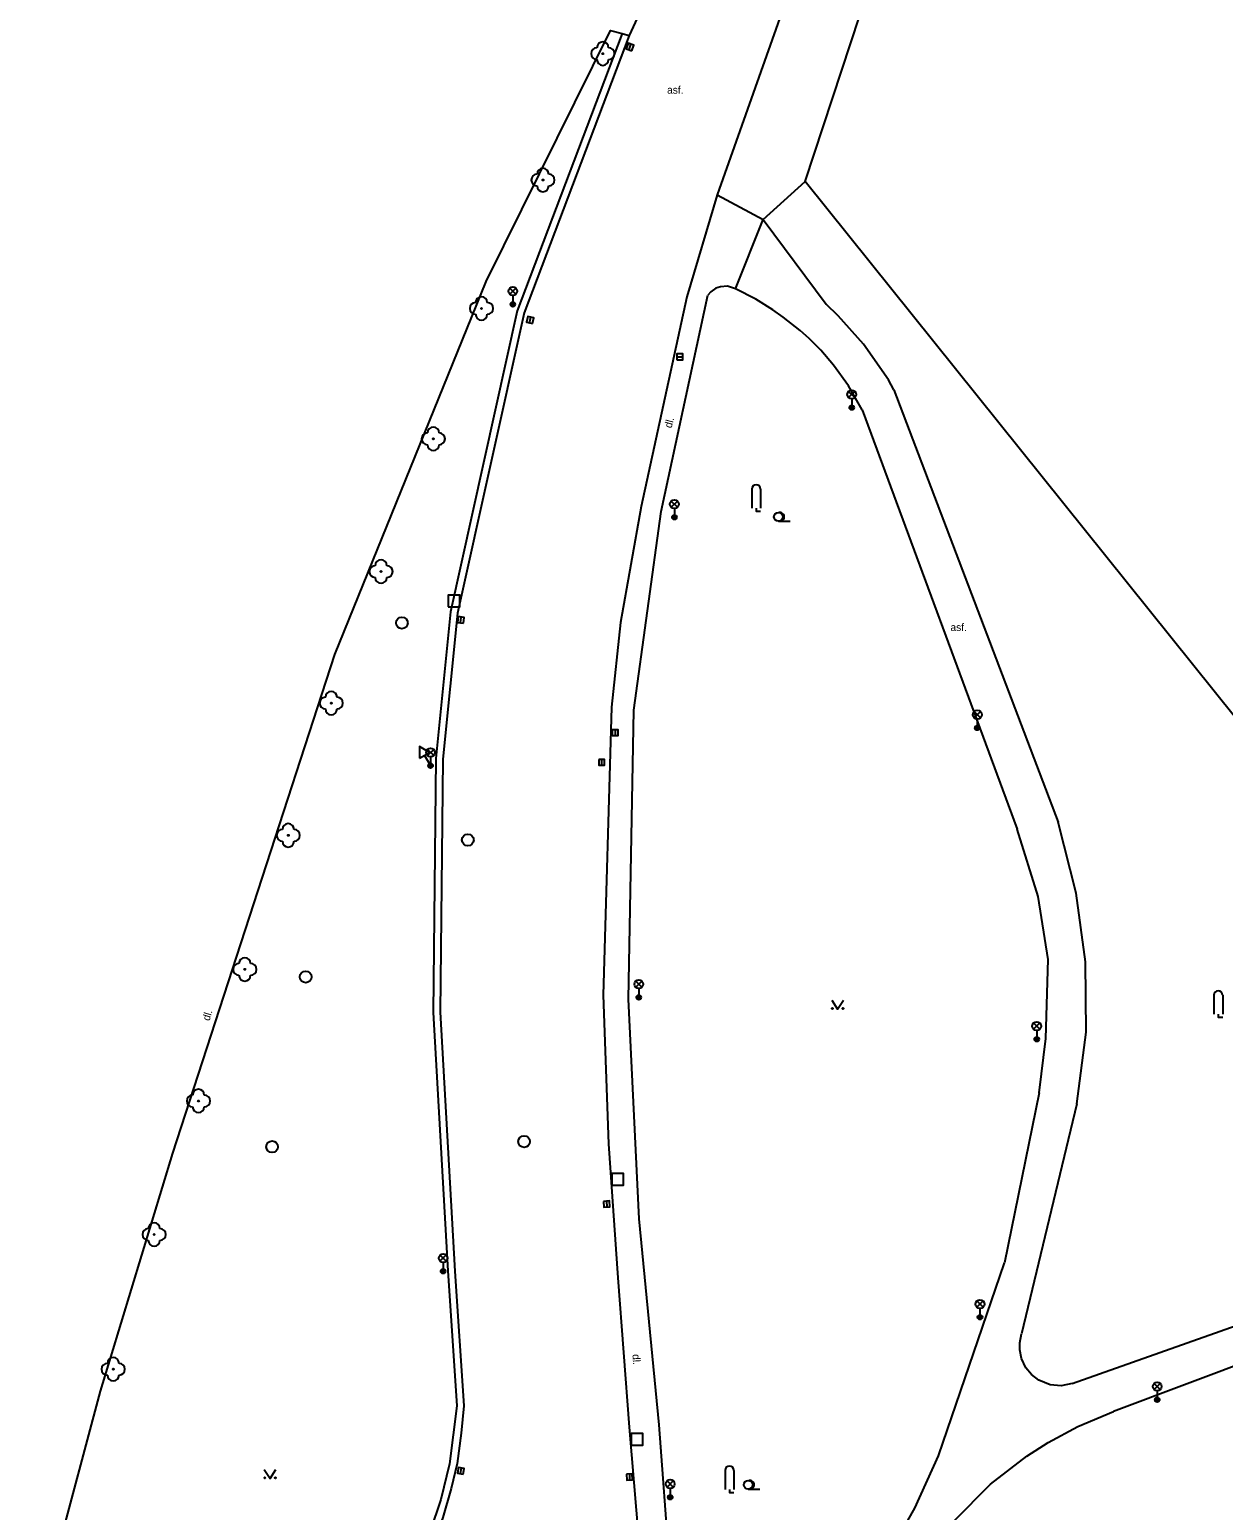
# Model space of a CAD drawing. Extents: x -598341 to -594502, y -1162301 to -1161406.
# Drawn here: x -598321.5 to -598219.6, y -1161987 to -1161860.6 of the extents above; entities that cross this region are included whole.
import ezdxf

# ---------------------------------------------------------------- set-up
doc = ezdxf.new("R2010")
doc.units = 0
for name, color, linetype in [('Vrstva 10', 7, 'Continuous'), ('Vrstva 11', 7, 'Continuous'), ('Vrstva 22', 7, 'Continuous'), ('Vrstva 26', 7, 'Continuous'), ('Vrstva 27', 7, 'Continuous'), ('Vrstva 33', 7, 'Continuous'), ('Vrstva 34', 7, 'Continuous'), ('Vrstva 36', 7, 'Continuous'), ('Vrstva 40', 7, 'Continuous'), ('Vrstva 7', 7, 'Continuous')]:
    doc.layers.add(name, color=color, linetype=linetype)

msp = doc.modelspace()

# ---------------------------------------------------------------- linework, layer by layer
at = {"layer": 'Vrstva 10'}
for p, q in [((-598286.19, -1161922.91), (-598286.42, -1161944.5)), ((-598286.42, -1161944.5), (-598285.17, -1161966.61)), ((-598285.17, -1161966.61), (-598284.41, -1161978.11))]:
    msp.add_line(p, q, dxfattribs=at)
for points in [[(-598245.76, -1161830.72), (-598250.27, -1161840.47), (-598254.03, -1161850.05), (-598262.77, -1161874.74)], [(-598263.48, -1161846.38), (-598270.3, -1161861.13)], [(-598270.3, -1161861.13), (-598279.26, -1161884.82)], [(-598262.77, -1161874.74), (-598265.38, -1161883.44), (-598269.26, -1161901.36), (-598271.02, -1161911.25), (-598271.81, -1161918.47), (-598272.52, -1161943.07), (-598272.06, -1161955.75), (-598271.25, -1161967.2), (-598270.29, -1161979.93), (-598269.3, -1161991.75)], [(-598279.26, -1161884.82), (-598284.95, -1161910.44), (-598286.19, -1161922.91)], [(-598284.41, -1161978.11), (-598284.62, -1161980.46), (-598284.97, -1161983.05), (-598285.47, -1161985.17), (-598286.19, -1161987.66), (-598286.72, -1161989.03), (-598287.56, -1161990.94), (-598288.76, -1161993.22), (-598289.84, -1161994.96), (-598291.25, -1161996.91), (-598292.61, -1161998.51), (-598294.89, -1162000.53), (-598296.82, -1162001.94), (-598297.51, -1162002.44), (-598298.61, -1162003.11)]]:
    msp.add_lwpolyline(points, dxfattribs=at)
at = {"layer": 'Vrstva 11'}
for p, q in [((-598258.85, -1161876.84), (-598255.25, -1161873.61)), ((-598262.77, -1161874.74), (-598258.85, -1161876.84)), ((-598261.21, -1161882.77), (-598258.85, -1161876.84)), ((-598258.85, -1161876.84), (-598253.47, -1161884.08)), ((-598267.56, -1161901.78), (-598263.57, -1161883.32)), ((-598247.7, -1161891.4), (-598233.67, -1161928.29)), ((-598250.4, -1161893.11), (-598237.18, -1161928.9)), ((-598269.89, -1161918.74), (-598267.56, -1161901.78)), ((-598270.34, -1161943.41), (-598269.89, -1161918.74)), ((-598286.79, -1161922.87), (-598287.02, -1161944.53)), ((-598287.02, -1161944.53), (-598285.77, -1161966.58)), ((-598269.44, -1161962.15), (-598270.34, -1161943.41)), ((-598235.3, -1161951.41), (-598238.26, -1161965.91)), ((-598232.06, -1161952.35), (-598236.8, -1161971.98)), ((-598285.77, -1161966.58), (-598285.01, -1161978.11))]:
    msp.add_line(p, q, dxfattribs=at)
for points in [[(-598321.47, -1161998.94), (-598319.2, -1161991.02), (-598315.42, -1161976.86), (-598309.25, -1161956.54), (-598295.42, -1161913.97), (-598282.51, -1161882.14), (-598271.87, -1161860.71), (-598270.88, -1161860.98)], [(-598270.88, -1161860.98), (-598279.84, -1161884.65)], [(-598270.88, -1161860.98), (-598270.3, -1161861.13)], [(-598261.21, -1161882.77), (-598261.9, -1161882.53), (-598262.5, -1161882.59), (-598262.89, -1161882.72), (-598263.32, -1161883.01), (-598263.57, -1161883.32)], [(-598250.4, -1161893.11), (-598251.57, -1161891.06), (-598252.84, -1161889.29), (-598253.92, -1161888), (-598254.91, -1161887.01), (-598255.69, -1161886.33), (-598257.15, -1161885.18), (-598258.03, -1161884.55), (-598259.48, -1161883.65), (-598261.21, -1161882.77)], [(-598279.84, -1161884.65), (-598285.55, -1161910.34), (-598286.79, -1161922.87)], [(-598247.7, -1161891.4), (-598248.16, -1161890.54), (-598250.28, -1161887.5), (-598252.44, -1161885.07), (-598253.47, -1161884.08)], [(-598235.3, -1161951.41), (-598234.73, -1161946.76), (-598234.53, -1161940.01), (-598235.37, -1161934.63), (-598237.18, -1161928.9)], [(-598232.06, -1161952.35), (-598231.27, -1161946.21), (-598231.34, -1161940.22), (-598232.12, -1161934.35), (-598233.67, -1161928.29)], [(-598266.85, -1161991.56), (-598267.73, -1161979.75), (-598269.44, -1161962.15)], [(-598250.79, -1161995.46), (-598245.91, -1161986.86), (-598243.88, -1161982.39), (-598238.26, -1161965.91)], [(-598232.47, -1161976.21), (-598217.5, -1161970.91), (-598204.47, -1161967.31)], [(-598203.04, -1161970.18), (-598216.37, -1161973.87), (-598228.95, -1161978.59)], [(-598232.47, -1161976.21), (-598233.4, -1161976.41), (-598234.35, -1161976.32), (-598235.31, -1161975.92), (-598235.94, -1161975.43), (-598236.44, -1161974.86), (-598236.79, -1161974.07), (-598236.94, -1161973.34), (-598236.94, -1161972.73), (-598236.8, -1161971.98)], [(-598285.01, -1161978.11), (-598285.64, -1161983.07), (-598286.38, -1161986.1), (-598287.28, -1161988.82), (-598288.41, -1161991.21), (-598289.76, -1161993.66), (-598291.51, -1161996.26), (-598293.06, -1161998.11), (-598295.86, -1162000.51), (-598298.89, -1162002.62)], [(-598242.57, -1161987.96), (-598239.44, -1161984.79), (-598236.35, -1161982.42), (-598234.52, -1161981.24), (-598232, -1161979.87), (-598228.95, -1161978.59)]]:
    msp.add_lwpolyline(points, dxfattribs=at)
at = {"layer": 'Vrstva 22'}
for centre in [(-598272.54, -1161862.69), (-598277.65, -1161873.48), (-598282.9, -1161884.44), (-598287.01, -1161895.57), (-598291.47, -1161906.9), (-598295.72, -1161918.13), (-598299.39, -1161929.42), (-598303.1, -1161940.86), (-598307.06, -1161952.09), (-598310.84, -1161963.49), (-598314.33, -1161974.99)]:
    msp.add_circle(centre, 0.05, dxfattribs=at)
for centre, start, end in [((-598273.04, -1161862.69), 90, 270), ((-598272.54, -1161862.19), 0, 180), ((-598272.04, -1161862.69), 270, 90), ((-598272.54, -1161863.19), 180, 0), ((-598277.65, -1161872.98), 0, 180), ((-598278.15, -1161873.48), 90, 270), ((-598277.15, -1161873.48), 270, 90), ((-598277.65, -1161873.98), 180, 0), ((-598283.4, -1161884.44), 90, 270), ((-598282.9, -1161883.94), 0, 180), ((-598282.4, -1161884.44), 270, 90), ((-598282.9, -1161884.94), 180, 0), ((-598287.51, -1161895.57), 90, 270), ((-598287.01, -1161895.07), 0, 180), ((-598286.51, -1161895.57), 270, 90), ((-598287.01, -1161896.07), 180, 0), ((-598291.97, -1161906.9), 90, 270), ((-598291.47, -1161906.4), 0, 180), ((-598290.97, -1161906.9), 270, 90), ((-598291.47, -1161907.4), 180, 0), ((-598296.22, -1161918.13), 90, 270), ((-598295.72, -1161917.63), 0, 180), ((-598295.22, -1161918.13), 270, 90), ((-598295.72, -1161918.63), 180, 0), ((-598299.89, -1161929.42), 90, 270), ((-598299.39, -1161928.92), 0, 180), ((-598298.89, -1161929.42), 270, 90), ((-598299.39, -1161929.92), 180, 0), ((-598303.6, -1161940.86), 90, 270), ((-598303.1, -1161940.36), 0, 180), ((-598302.6, -1161940.86), 270, 90), ((-598303.1, -1161941.36), 180, 0), ((-598307.56, -1161952.09), 90, 270), ((-598307.06, -1161951.59), 0, 180), ((-598306.56, -1161952.09), 270, 90), ((-598307.06, -1161952.59), 180, 0), ((-598311.34, -1161963.49), 90, 270), ((-598310.84, -1161962.99), 0, 180), ((-598310.34, -1161963.49), 270, 90), ((-598310.84, -1161963.99), 180, 0), ((-598314.83, -1161974.99), 90, 270), ((-598314.33, -1161974.49), 0, 180), ((-598313.83, -1161974.99), 270, 90), ((-598314.33, -1161975.49), 180, 0)]:
    msp.add_arc(centre, 0.5, start, end, dxfattribs=at)
at = {"layer": 'Vrstva 26'}
for points in [[(-598285.74, -1161909.91), (-598284.74, -1161909.91), (-598284.74, -1161908.91), (-598285.74, -1161908.91)], [(-598271.78, -1161959.28), (-598270.78, -1161959.28), (-598270.78, -1161958.28), (-598271.78, -1161958.28)], [(-598270.13, -1161981.48), (-598269.13, -1161981.48), (-598269.13, -1161980.48), (-598270.13, -1161980.48)]]:
    msp.add_lwpolyline(points, close=True, dxfattribs=at)
at = {"layer": 'Vrstva 27'}
for p, q in [((-598270.3, -1161862.37), (-598270.14, -1161861.89)), ((-598278.79, -1161885.67), (-598278.69, -1161885.19)), ((-598266.22, -1161888.57), (-598265.72, -1161888.57)), ((-598284.69, -1161911.28), (-598284.63, -1161910.78)), ((-598271.49, -1161920.4), (-598271.49, -1161920.9)), ((-598272.64, -1161922.93), (-598272.64, -1161923.43)), ((-598272.22, -1161960.64), (-598272.2, -1161961.14)), ((-598284.7, -1161983.91), (-598284.6, -1161983.41)), ((-598270.27, -1161983.94), (-598270.25, -1161984.44))]:
    msp.add_line(p, q, dxfattribs=at)
for points in [[(-598270.07, -1161862.45), (-598269.9, -1161861.98), (-598270.37, -1161861.81), (-598270.54, -1161862.28)], [(-598278.55, -1161885.73), (-598278.44, -1161885.24), (-598278.93, -1161885.13), (-598279.04, -1161885.62)], [(-598266.22, -1161888.82), (-598265.72, -1161888.82), (-598265.72, -1161888.32), (-598266.22, -1161888.32)], [(-598284.44, -1161911.3), (-598284.38, -1161910.81), (-598284.88, -1161910.75), (-598284.94, -1161911.25)], [(-598271.74, -1161920.4), (-598271.74, -1161920.9), (-598271.24, -1161920.9), (-598271.24, -1161920.4)], [(-598272.89, -1161922.93), (-598272.89, -1161923.43), (-598272.39, -1161923.43), (-598272.39, -1161922.93)], [(-598272.47, -1161960.66), (-598272.45, -1161961.15), (-598271.95, -1161961.13), (-598271.97, -1161960.63)], [(-598284.45, -1161983.95), (-598284.36, -1161983.46), (-598284.85, -1161983.37), (-598284.94, -1161983.86)], [(-598270.52, -1161983.95), (-598270.5, -1161984.45), (-598270, -1161984.43), (-598270.02, -1161983.93)]]:
    msp.add_lwpolyline(points, close=True, dxfattribs=at)
for centre in [(-598289.69, -1161911.28), (-598284.06, -1161929.81), (-598297.9, -1161941.5), (-598300.77, -1161956), (-598279.26, -1161955.56)]:
    msp.add_circle(centre, 0.5, dxfattribs=at)
at = {"layer": 'Vrstva 33'}
for p, q in [((-598280.48, -1161883.23), (-598279.95, -1161882.7)), ((-598280.48, -1161882.7), (-598279.95, -1161883.23)), ((-598280.22, -1161883.34), (-598280.22, -1161884.09)), ((-598251.56, -1161892.05), (-598251.03, -1161891.52)), ((-598251.56, -1161891.52), (-598251.03, -1161892.05)), ((-598251.29, -1161892.16), (-598251.29, -1161892.91)), ((-598266.7, -1161901.41), (-598266.17, -1161900.88)), ((-598266.7, -1161900.88), (-598266.17, -1161901.41)), ((-598266.43, -1161901.52), (-598266.43, -1161902.27)), ((-598240.83, -1161919.39), (-598240.31, -1161918.86)), ((-598240.83, -1161918.86), (-598240.31, -1161919.39)), ((-598240.57, -1161919.5), (-598240.57, -1161920.25)), ((-598287.51, -1161922.61), (-598286.97, -1161922.08)), ((-598287.51, -1161922.08), (-598286.97, -1161922.61)), ((-598287.24, -1161922.72), (-598287.24, -1161923.47)), ((-598269.73, -1161942.39), (-598269.2, -1161941.86)), ((-598269.73, -1161941.86), (-598269.2, -1161942.39)), ((-598269.47, -1161942.5), (-598269.47, -1161943.25)), ((-598235.77, -1161945.96), (-598235.23, -1161945.43)), ((-598235.77, -1161945.43), (-598235.23, -1161945.96)), ((-598235.5, -1161946.07), (-598235.5, -1161946.82)), ((-598286.44, -1161965.77), (-598285.91, -1161965.24)), ((-598286.44, -1161965.24), (-598285.91, -1161965.77)), ((-598286.17, -1161965.88), (-598286.17, -1161966.63)), ((-598240.6, -1161969.69), (-598240.08, -1161969.16)), ((-598240.6, -1161969.16), (-598240.08, -1161969.69)), ((-598240.34, -1161969.8), (-598240.34, -1161970.55)), ((-598225.47, -1161976.73), (-598224.95, -1161976.2)), ((-598225.47, -1161976.2), (-598224.95, -1161976.73)), ((-598225.21, -1161976.84), (-598225.21, -1161977.59)), ((-598267.05, -1161985.06), (-598266.52, -1161984.53)), ((-598267.05, -1161984.53), (-598266.52, -1161985.06)), ((-598266.78, -1161985.17), (-598266.78, -1161985.92))]:
    msp.add_line(p, q, dxfattribs=at)
for centre, radius in [((-598280.22, -1161882.97), 0.375), ((-598280.22, -1161884.09), 0.2), ((-598280.22, -1161884.09), 0.145), ((-598280.22, -1161884.09), 0.0876), ((-598251.29, -1161891.78), 0.375), ((-598251.29, -1161892.91), 0.2), ((-598251.29, -1161892.91), 0.145), ((-598251.29, -1161892.91), 0.0876), ((-598266.43, -1161901.15), 0.375), ((-598266.43, -1161902.27), 0.2), ((-598266.43, -1161902.27), 0.145), ((-598266.43, -1161902.27), 0.0876), ((-598240.57, -1161919.12), 0.375), ((-598240.57, -1161920.25), 0.2), ((-598240.57, -1161920.25), 0.145), ((-598240.57, -1161920.25), 0.0876), ((-598287.24, -1161922.34), 0.375), ((-598287.24, -1161923.47), 0.2), ((-598287.24, -1161923.47), 0.145), ((-598287.24, -1161923.47), 0.0876), ((-598269.47, -1161942.12), 0.375), ((-598269.47, -1161943.25), 0.2), ((-598269.47, -1161943.25), 0.145), ((-598269.47, -1161943.25), 0.0876), ((-598235.5, -1161945.7), 0.375), ((-598235.5, -1161946.82), 0.2), ((-598235.5, -1161946.82), 0.145), ((-598235.5, -1161946.82), 0.0876), ((-598286.17, -1161965.51), 0.375), ((-598286.17, -1161966.63), 0.2), ((-598286.17, -1161966.63), 0.145), ((-598286.17, -1161966.63), 0.0876), ((-598240.34, -1161969.43), 0.375), ((-598240.34, -1161970.55), 0.2), ((-598240.34, -1161970.55), 0.145), ((-598240.34, -1161970.55), 0.0876), ((-598225.21, -1161976.47), 0.375), ((-598225.21, -1161977.59), 0.2), ((-598225.21, -1161977.59), 0.145), ((-598225.21, -1161977.59), 0.0876), ((-598266.78, -1161984.79), 0.375), ((-598266.78, -1161985.92), 0.2), ((-598266.78, -1161985.92), 0.145), ((-598266.78, -1161985.92), 0.0876)]:
    msp.add_circle(centre, radius, dxfattribs=at)
at = {"layer": 'Vrstva 34'}
for p, q in [((-598287.75, -1161922.59), (-598287.24, -1161923.47)), ((-598287.46, -1161923.59), (-598287.02, -1161923.34))]:
    msp.add_line(p, q, dxfattribs=at)
msp.add_lwpolyline([(-598288.18, -1161922.84), (-598287.32, -1161922.34), (-598288.18, -1161921.84)], close=True, dxfattribs=at)
at = {"layer": 'Vrstva 36'}
for p, q in [((-598259.82, -1161899.86), (-598259.82, -1161901.49)), ((-598259.07, -1161899.86), (-598259.07, -1161901.49)), ((-598257.55, -1161902.6), (-598256.55, -1161902.6)), ((-598220.38, -1161943.06), (-598220.38, -1161944.69)), ((-598219.62, -1161943.06), (-598219.62, -1161944.69)), ((-598262.1, -1161983.64), (-598262.1, -1161985.26)), ((-598261.35, -1161983.64), (-598261.35, -1161985.26)), ((-598260.12, -1161985.23), (-598259.12, -1161985.23))]:
    msp.add_line(p, q, dxfattribs=at)
for points in [[(-598259.44, -1161901.49), (-598259.44, -1161901.74), (-598259.07, -1161901.74)], [(-598252.99, -1161943.5), (-598252.49, -1161944.25), (-598251.99, -1161943.5)], [(-598220, -1161944.69), (-598220, -1161944.94), (-598219.62, -1161944.94)], [(-598301.44, -1161983.56), (-598300.94, -1161984.31), (-598300.44, -1161983.56)], [(-598261.73, -1161985.26), (-598261.73, -1161985.51), (-598261.35, -1161985.51)]]:
    msp.add_lwpolyline(points, dxfattribs=at)
for centre, radius in [((-598257.55, -1161902.23), 0.375), ((-598252.94, -1161944.2), 0.05), ((-598252.04, -1161944.2), 0.05), ((-598301.39, -1161984.26), 0.05), ((-598300.49, -1161984.26), 0.05), ((-598260.12, -1161984.85), 0.375)]:
    msp.add_circle(centre, radius, dxfattribs=at)
for centre, start, end in [((-598259.44, -1161899.86), 0, 180), ((-598257.43, -1161902.23), 260.4059, 99.5941), ((-598220, -1161943.06), 0, 180), ((-598261.73, -1161983.63), 0, 180), ((-598259.99, -1161984.85), 260.4059, 99.5941)]:
    msp.add_arc(centre, 0.375, start, end, dxfattribs=at)
at = {"layer": 'Vrstva 7'}
for points in [[(-598255.25, -1161873.61), (-598248.25, -1161852.32)], [(-598170.5, -1161984.14), (-598185.52, -1161964.73), (-598207.53, -1161933.09), (-598255.25, -1161873.61)]]:
    msp.add_lwpolyline(points, dxfattribs=at)

# ---------------------------------------------------------------- texts
at = {"layer": 'Vrstva 40'}
for p in [(-598267.05, -1161866.11), (-598242.86, -1161911.98)]:
    msp.add_text('asf.', height=0.65, dxfattribs=at).set_placement(p)
for rotation, p in [(74.8715, (-598266.68, -1161894.7)), (73.4125, (-598306.12, -1161945.3)), (273.4902, (-598270.01, -1161973.72))]:
    msp.add_text('dl.', height=0.65, rotation=rotation, dxfattribs=at).set_placement(p)

doc.saveas('drawing.dxf')
